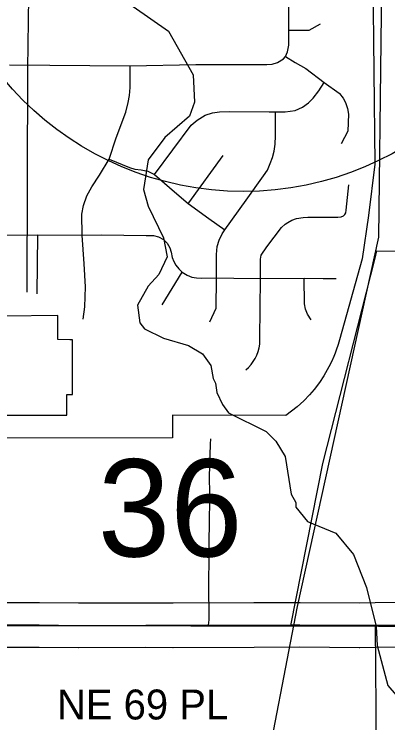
# Model space of a CAD drawing. Extents: x -1403959 to 81668, y -1400582 to 11018.
# Drawn here: x 7288.6 to 7336.9, y 8904.3 to 8995.9 of the extents above; entities that cross this region are included whole.
import ezdxf

# ---------------------------------------------------------------- set-up
doc = ezdxf.new("R2010")
doc.units = 0
for name, color, linetype in [('tdCiCityDivCarto', 7, 'Continuous'), ('tdCiCoBndryTxt', 7, 'Continuous'), ('tdCiRRCL', 7, 'Continuous'), ('tdCiSectLine', 7, 'Continuous'), ('tdCiSectTwpRng', 7, 'Continuous'), ('tdCoClipBndry', 7, 'Continuous'), ('tdCoDivCarto', 7, 'Continuous'), ('tdCoSecRteBand', 7, 'Continuous'), ('tdCoSectLinePart', 7, 'Continuous'), ('tdCoSectNmbr', 7, 'Continuous'), ('tdCoSurfAsphalt', 7, 'Continuous'), ('tdCoSurfBitum', 7, 'Continuous')]:
    doc.layers.add(name, color=color, linetype=linetype)

msp = doc.modelspace()

# ---------------------------------------------------------------- linework, layer by layer
at = {"layer": 'tdCiCityDivCarto'}
msp.add_lwpolyline([(7313.712, 8916.912), (7313.713, 8916.923), (7313.773, 8917.586), (7313.759, 8922.301), (7313.773, 8925.668), (7313.787, 8928.362), (7313.816, 8929.452), (7313.859, 8933.937), (7313.845, 8936.072), (7313.902, 8938.909), (7313.959, 8940.299), (7313.988, 8941.016)], dxfattribs=at)
at = {"layer": 'tdCiCoBndryTxt'}
for points in [[(7287.231, 8916.937), (7287.283, 8916.937), (7291.829, 8916.946), (7296.87, 8916.882), (7305.616, 8916.914), (7309.115, 8916.898), (7313.712, 8916.912), (7319.579, 8916.93), (7324.36, 8916.956)], [(7324.36, 8916.956), (7324.374, 8916.956)], [(7324.374, 8916.956), (7325.51, 8916.962), (7333.207, 8916.898), (7335.309, 8916.93)]]:
    msp.add_lwpolyline(points, dxfattribs=at)
at = {"layer": 'tdCiRRCL'}
for points in [[(7334.928, 9000.504), (7335.207, 8976.524), (7334.394, 8969.879), (7333.572, 8964.291), (7330.628, 8953.789), (7330.454, 8953.196), (7330.208, 8952.463), (7330.074, 8952.095), (7329.894, 8951.636), (7329.596, 8950.963), (7329.269, 8950.304), (7328.845, 8949.532), (7328.614, 8949.158), (7328.033, 8948.278), (7327.343, 8947.361), (7326.769, 8946.693), (7326.034, 8945.933), (7325.163, 8945.137), (7323.721, 8944.03), (7309.047, 8944.043), (7309.038, 8941.142), (7287.323, 8941.076)], [(7344.687, 8863.96), (7335.506, 8863.897), (7335.539, 8884.465), (7335.31, 8916.852), (7324.361, 8916.887), (7328.48, 8937.793), (7335.264, 8964.363), (7335.445, 8965.316), (7360.454, 8964.892)], [(7287.345, 8944.055), (7295.374, 8944.054), (7295.393, 8946.72), (7296.102, 8946.719), (7296.132, 8953.824), (7295.769, 8953.825), (7294.229, 8953.84), (7294.213, 8956.971), (7287.363, 8956.856)]]:
    msp.add_lwpolyline(points, dxfattribs=at)
at = {"layer": 'tdCiSectLine'}
for points in [[(7296.87, 8913.98), (7296.833, 8913.981), (7291.813, 8914.044), (7287.237, 8914.035), (7284.335, 8914.03), (7284.324, 8919.833), (7287.226, 8919.839), (7291.823, 8919.848), (7291.829, 8919.848), (7291.866, 8919.847), (7296.883, 8919.784), (7305.606, 8919.816), (7305.616, 8919.816), (7305.63, 8919.816), (7309.117, 8919.8), (7319.567, 8919.832), (7325.495, 8919.864), (7325.51, 8919.864), (7325.534, 8919.863), (7333.197, 8919.8), (7335.266, 8919.831), (7338.167, 8919.875)], [(7338.254, 8914.072), (7335.353, 8914.028), (7333.251, 8913.997), (7333.207, 8913.996), (7333.183, 8913.996), (7325.506, 8914.06), (7319.594, 8914.028), (7319.588, 8914.028), (7309.124, 8913.996), (7309.115, 8913.996), (7309.102, 8913.996), (7305.615, 8914.012), (7296.881, 8913.98), (7296.87, 8913.98)]]:
    msp.add_lwpolyline(points, dxfattribs=at)
at = {"layer": 'tdCiSectTwpRng'}
for points in [[(7323.647, 8990.431), (7323.901, 8991.033), (7324.087, 8991.891), (7324.11, 8993.861), (7324.11, 8998.866), (7324.041, 8999.608), (7323.878, 9000.257), (7323.392, 9001.161), (7322.488, 9002.227), (7321.932, 9002.992), (7321.584, 9003.78), (7321.399, 9004.822), (7321.352, 9006.607), (7321.399, 9009.202), (7321.167, 9010.431), (7320.866, 9011.613), (7320.587, 9013.611)], [(7324.11, 8993.861), (7326.706, 8993.861), (7328.189, 8994.672)], [(7287.983, 8989.378), (7303.577, 8989.249), (7312.059, 8989.411), (7321.236, 8989.388), (7321.932, 8989.458), (7322.604, 8989.666), (7323.392, 8990.153), (7323.647, 8990.431)], [(7323.647, 8990.431), (7324.898, 8989.643), (7326.288, 8988.901), (7328.675, 8987.094), (7330.599, 8985.68), (7330.64, 8985.631)], [(7297.39, 8967.318), (7297.39, 8967.326), (7297.343, 8970.037), (7297.529, 8971.173), (7297.969, 8972.424), (7298.618, 8973.606), (7299.591, 8975.089), (7300.843, 8977.152), (7301.77, 8979.933), (7302.998, 8983.247), (7303.322, 8984.475), (7303.508, 8985.402), (7303.577, 8986.422), (7303.577, 8989.249)], [(7306.729, 8975.159), (7311.48, 8981.555), (7312.245, 8982.204), (7313.287, 8982.83), (7314.238, 8983.154), (7315.141, 8983.293), (7316.439, 8983.316), (7321.561, 8983.27), (7322.375, 8983.27), (7323.623, 8983.27), (7324.898, 8983.455), (7325.871, 8983.872), (7326.636, 8984.429), (7327.239, 8985.031), (7327.957, 8986.004), (7328.675, 8987.094)], [(7330.64, 8985.631), (7331.125, 8985.053), (7331.43, 8984.505), (7331.673, 8983.733), (7331.795, 8982.982), (7331.734, 8980.789), (7330.841, 8979.165)], [(7314.723, 8961.755), (7314.723, 8961.808), (7314.753, 8964.834), (7314.834, 8965.867), (7315.102, 8966.699), (7315.451, 8967.504), (7315.827, 8968.028), (7318.577, 8971.866), (7320.818, 8975.019), (7321.315, 8975.757), (7321.691, 8976.616), (7321.972, 8977.394), (7322.187, 8978.213), (7322.321, 8979.085), (7322.375, 8980.159), (7322.375, 8983.27)], [(7311.141, 8971.503), (7315.605, 8977.638)], [(7300.843, 8977.152), (7303.485, 8976.086), (7304.18, 8975.877), (7304.991, 8975.784), (7305.848, 8975.622), (7306.729, 8975.159), (7309.322, 8972.938)], [(7320.474, 8964.504), (7320.53, 8964.736), (7321.231, 8965.841), (7323.129, 8968.338), (7323.596, 8968.746), (7323.976, 8968.995), (7324.487, 8969.258), (7325.086, 8969.477), (7325.962, 8969.623), (7326.546, 8969.652), (7330.43, 8969.666), (7330.868, 8969.71), (7331.146, 8969.827), (7331.321, 8970.017), (7331.438, 8970.221), (7331.496, 8970.557), (7331.832, 8973.857)], [(7309.322, 8972.938), (7311.086, 8971.428), (7313.751, 8969.504), (7315.827, 8968.028)], [(7311.086, 8971.428), (7311.141, 8971.503)], [(7287.473, 8967.318), (7291.642, 8967.395), (7297.39, 8967.326), (7299.869, 8967.372), (7305.635, 8967.307), (7306.591, 8967.307), (7307.228, 8967.137), (7307.886, 8966.755), (7308.374, 8966.288), (7308.693, 8965.714), (7308.863, 8965.12), (7309.011, 8964.462), (7309.203, 8963.931), (7309.479, 8963.443), (7309.861, 8962.975), (7310.307, 8962.572), (7310.965, 8962.169), (7311.538, 8961.914), (7312.133, 8961.808), (7312.833, 8961.786), (7314.723, 8961.808), (7316.995, 8961.765), (7320.373, 8961.744)], [(7291.55, 8959.747), (7291.642, 8967.395)], [(7297.482, 8956.457), (7297.714, 8958.056), (7297.807, 8960.651), (7297.644, 8963.641), (7297.39, 8967.318)], [(7320.356, 8953.96), (7320.413, 8961.744), (7320.41, 8964.239), (7320.474, 8964.504)], [(7307.713, 8958.33), (7310.294, 8962.552)], [(7310.294, 8962.552), (7310.307, 8962.572)], [(7313.881, 8956.152), (7314.699, 8957.91), (7314.723, 8961.755)], [(7320.373, 8961.744), (7320.413, 8961.744), (7326.053, 8961.765)], [(7326.053, 8961.765), (7326.083, 8961.765), (7328.546, 8961.744), (7330.202, 8961.723)], [(7326.083, 8961.758), (7326.083, 8961.765)], [(7326.972, 8956.372), (7326.489, 8957.136), (7326.233, 8957.78), (7326.114, 8958.448), (7326.083, 8961.758)], [(7318.516, 8949.904), (7318.874, 8950.233), (7319.2, 8950.594), (7319.491, 8950.983), (7319.745, 8951.398), (7319.96, 8951.833), (7320.134, 8952.287), (7320.266, 8952.755), (7320.353, 8953.233), (7320.356, 8953.96)], [(7335.309, 8916.93), (7335.322, 8916.93), (7345.707, 8916.914), (7348.943, 8916.864), (7350.811, 8916.835), (7359.764, 8916.787), (7363.446, 8916.798)]]:
    msp.add_lwpolyline(points, dxfattribs=at)
at = {"layer": 'tdCoClipBndry'}
msp.add_lwpolyline([(6862.335, 8918.125), (6892.057, 8918.18), (6899.466, 8918.207), (6996.246, 8917.313), (7001.547, 8917.299), (7117.198, 8916.986), (7192.239, 8916.751), (7201.649, 8916.762), (7287.199, 8916.862), (7384.127, 8916.677)], dxfattribs=at)
at = {"layer": 'tdCoDivCarto'}
msp.add_lwpolyline([(7290.262, 8959.974), (7290.363, 8988.86), (7290.638, 9010.597), (7293.238, 9010.581), (7301.741, 9010.659)], dxfattribs=at)
at = {"layer": 'tdCoSecRteBand'}
msp.add_lwpolyline([(7309.968, 8810.064), (7310.814, 8840.901), (7314.524, 8857.685), (7320.58, 8895.377), (7325.224, 8919.334), (7335.735, 8967.089), (7336.328, 9017.621), (7336.095, 9044.797), (7335.661, 9053.653), (7334.607, 9059.457), (7280.477, 9147.244)], dxfattribs=at)
at = {"layer": 'tdCoSurfAsphalt'}
msp.add_circle((7318.216, 9013.319), 40.327, dxfattribs=at)
at = {"layer": 'tdCoSurfBitum'}
msp.add_lwpolyline([(7303.943, 8996.907), (7308.523, 8993.698), (7311.727, 8988.046), (7311.878, 8984.535), (7311.266, 8982.703), (7308.058, 8979.957), (7305.919, 8977.058), (7305.306, 8973.242), (7305.915, 8971.104), (7307.898, 8966.981), (7308.356, 8964.538), (7307.285, 8962.248), (7305.911, 8960.723), (7304.535, 8958.281), (7304.839, 8955.991), (7305.449, 8955.227), (7307.892, 8954.003), (7311.099, 8953.086), (7312.93, 8952.015), (7313.998, 8950.488), (7314.303, 8948.808), (7314.608, 8948.198), (7314.76, 8946.976), (7315.523, 8945.449), (7316.286, 8944.38), (7321.171, 8941.933), (7322.393, 8940.711), (7323.613, 8938.725), (7324.374, 8933.839), (7324.985, 8932.77), (7324.984, 8932.16), (7326.51, 8930.326), (7330.175, 8928.797), (7332.464, 8926.047), (7334.141, 8921.772), (7335.361, 8916.732), (7335.512, 8914.29), (7336.884, 8909.098), (7337.952, 8907.876)], dxfattribs=at)

# ---------------------------------------------------------------- texts
at = {"layer": 'tdCoSectLinePart'}
msp.add_text('36', height=12.5746, rotation=359.99622, dxfattribs=at).set_placement((7299.399, 8925.79))
at = {"layer": 'tdCoSectNmbr'}
msp.add_text('NE 69 PL', height=3.8691, rotation=359.99716, dxfattribs=at).set_placement((7294.106, 8904.721))

doc.saveas('drawing.dxf')
